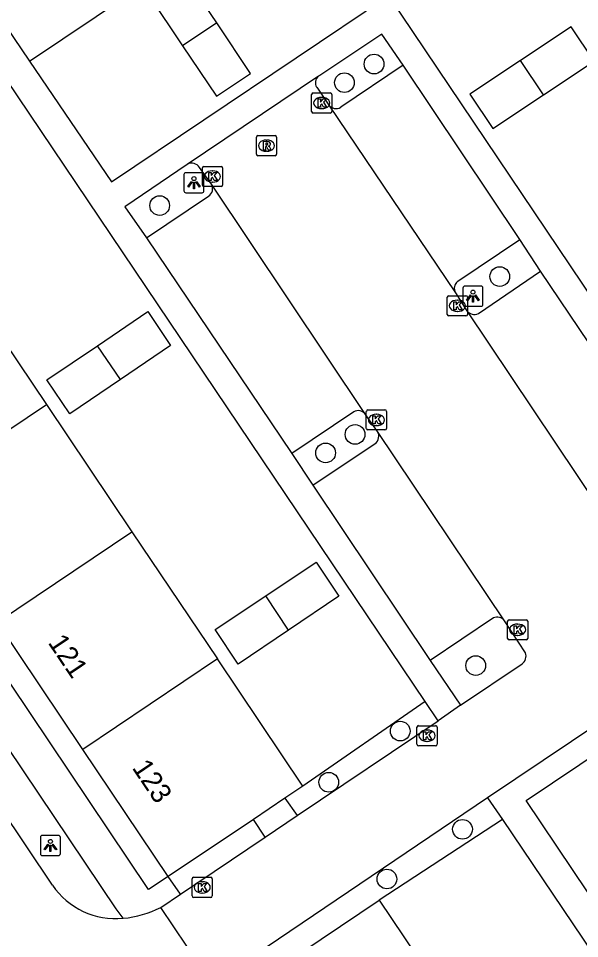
# Model space of a CAD drawing. Extents: x 158797 to 159887, y 384318 to 385255.
# Drawn here: x 159165.46 to 159193.34, y 384630.65 to 384676.36 of the extents above; entities that cross this region are included whole.
import ezdxf

# ---------------------------------------------------------------- set-up
doc = ezdxf.new("R2010")
doc.units = 0
for name, color, linetype in [('IMGEO_Boom', 7, 'Continuous'), ('IMGEO_Groenvoorziening', 7, 'Continuous'), ('IMGEO_Kolk', 7, 'Continuous'), ('IMGEO_Lichtpunt', 7, 'Continuous'), ('IMGEO_Pand', 7, 'Continuous'), ('IMGEO_Pand_nummerreeks', 7, 'Continuous'), ('IMGEO_Parkeervlak_open', 7, 'Continuous'), ('IMGEO_Rijbaan_lokaal_open', 7, 'Continuous'), ('IMGEO_Rioolput', 7, 'Continuous'), ('IMGEO_Voetpad_open', 7, 'Continuous')]:
    doc.layers.add(name, color=color, linetype=linetype)

msp = doc.modelspace()

# ---------------------------------------------------------------- linework, layer by layer
at = {"layer": 'IMGEO_Boom'}
for centre in [(159183.128, 384674.095), (159181.655, 384673.17), (159172.479, 384667.067), (159189.372, 384663.541), (159182.184, 384655.695), (159180.721, 384654.78), (159188.177, 384644.216), (159184.428, 384640.96), (159180.88, 384638.419), (159187.521, 384636.083), (159183.765, 384633.614)]:
    msp.add_circle(centre, 0.489, dxfattribs=at)
at = {"layer": 'IMGEO_Groenvoorziening'}
for points in [[(159185.666, 384642.429), (159179.596, 384638.227)], [(159189.5, 384636.563), (159183.38, 384632.567)]]:
    msp.add_lwpolyline(points, dxfattribs=at)
at = {"layer": 'IMGEO_Kolk'}
for p, q in [((159180.027, 384671.733), (159180.027, 384672.585)), ((159180.102, 384672.659), (159180.954, 384672.659)), ((159180.515, 384672.439), (159180.54, 384672.439)), ((159181.028, 384672.585), (159181.028, 384671.733)), ((159180.538, 384671.879), (159180.513, 384671.879)), ((159180.954, 384671.659), (159180.102, 384671.659)), ((159174.599, 384668.085), (159174.599, 384668.937)), ((159174.674, 384669.011), (159175.526, 384669.011)), ((159175.087, 384668.791), (159175.112, 384668.791)), ((159175.6, 384668.937), (159175.6, 384668.085)), ((159175.11, 384668.231), (159175.085, 384668.231)), ((159175.526, 384668.011), (159174.674, 384668.011)), ((159186.767, 384661.661), (159186.767, 384662.513)), ((159186.842, 384662.587), (159187.694, 384662.587)), ((159187.255, 384662.367), (159187.28, 384662.367)), ((159187.768, 384662.513), (159187.768, 384661.661)), ((159187.278, 384661.807), (159187.253, 384661.807)), ((159187.694, 384661.587), (159186.842, 384661.587)), ((159182.744, 384655.992), (159182.744, 384656.844)), ((159182.819, 384656.918), (159183.671, 384656.918)), ((159183.745, 384656.844), (159183.745, 384655.992)), ((159183.232, 384656.698), (159183.257, 384656.698)), ((159183.671, 384655.918), (159182.819, 384655.918)), ((159183.255, 384656.138), (159183.23, 384656.138)), ((159189.76, 384645.569), (159189.76, 384646.421)), ((159189.835, 384646.495), (159190.687, 384646.495)), ((159190.248, 384646.275), (159190.273, 384646.275)), ((159190.761, 384646.421), (159190.761, 384645.569)), ((159190.687, 384645.495), (159189.835, 384645.495)), ((159190.271, 384645.715), (159190.246, 384645.715)), ((159185.334, 384641.231), (159186.186, 384641.231)), ((159185.259, 384640.305), (159185.259, 384641.157)), ((159185.747, 384641.011), (159185.772, 384641.011)), ((159186.26, 384641.157), (159186.26, 384640.305)), ((159185.77, 384640.451), (159185.745, 384640.451)), ((159186.186, 384640.231), (159185.334, 384640.231)), ((159174.091, 384632.772), (159174.091, 384633.624)), ((159174.166, 384633.698), (159175.018, 384633.698)), ((159174.579, 384633.478), (159174.604, 384633.478)), ((159175.092, 384633.624), (159175.092, 384632.772)), ((159175.018, 384632.698), (159174.166, 384632.698)), ((159174.602, 384632.918), (159174.577, 384632.918))]:
    msp.add_line(p, q, dxfattribs=at)
for points in [[(159180.027, 384671.733), (159180.027, 384672.585)], [(159180.102, 384672.659), (159180.954, 384672.659)], [(159180.348, 384672.359), (159180.471, 384672.359), (159180.471, 384672.208), (159180.601, 384672.359), (159180.765, 384672.359), (159180.619, 384672.208), (159180.772, 384671.959), (159180.62, 384671.959), (159180.535, 384672.123), (159180.471, 384672.056), (159180.471, 384671.959), (159180.348, 384671.959), (159180.348, 384672.359)], [(159181.028, 384672.585), (159181.028, 384671.733)], [(159180.954, 384671.659), (159180.102, 384671.659)], [(159174.599, 384668.085), (159174.599, 384668.937)], [(159174.674, 384669.011), (159175.526, 384669.011)], [(159174.92, 384668.711), (159175.043, 384668.711), (159175.043, 384668.56), (159175.173, 384668.711), (159175.337, 384668.711), (159175.191, 384668.56), (159175.344, 384668.311), (159175.192, 384668.311), (159175.107, 384668.475), (159175.043, 384668.408), (159175.043, 384668.311), (159174.92, 384668.311), (159174.92, 384668.711)], [(159175.6, 384668.937), (159175.6, 384668.085)], [(159175.526, 384668.011), (159174.674, 384668.011)], [(159186.767, 384661.661), (159186.767, 384662.513)], [(159186.842, 384662.587), (159187.694, 384662.587)], [(159187.088, 384662.287), (159187.211, 384662.287), (159187.211, 384662.136), (159187.341, 384662.287), (159187.505, 384662.287), (159187.359, 384662.136), (159187.512, 384661.887), (159187.36, 384661.887), (159187.275, 384662.051), (159187.211, 384661.984), (159187.211, 384661.887), (159187.088, 384661.887), (159187.088, 384662.287)], [(159187.768, 384662.513), (159187.768, 384661.661)], [(159187.694, 384661.587), (159186.842, 384661.587)], [(159182.744, 384655.992), (159182.744, 384656.844)], [(159182.819, 384656.918), (159183.671, 384656.918)], [(159183.745, 384656.844), (159183.745, 384655.992)], [(159183.065, 384656.618), (159183.188, 384656.618), (159183.188, 384656.467), (159183.318, 384656.618), (159183.482, 384656.618), (159183.336, 384656.467), (159183.489, 384656.218), (159183.337, 384656.218), (159183.252, 384656.382), (159183.188, 384656.315), (159183.188, 384656.218), (159183.065, 384656.218), (159183.065, 384656.618)], [(159183.671, 384655.918), (159182.819, 384655.918)], [(159189.76, 384645.569), (159189.76, 384646.421)], [(159189.835, 384646.495), (159190.687, 384646.495)], [(159190.761, 384646.421), (159190.761, 384645.569)], [(159190.081, 384646.195), (159190.204, 384646.195), (159190.204, 384646.044), (159190.334, 384646.195), (159190.498, 384646.195), (159190.352, 384646.044), (159190.505, 384645.795), (159190.353, 384645.795), (159190.268, 384645.959), (159190.204, 384645.892), (159190.204, 384645.795), (159190.081, 384645.795), (159190.081, 384646.195)], [(159190.687, 384645.495), (159189.835, 384645.495)], [(159185.334, 384641.231), (159186.186, 384641.231)], [(159185.259, 384640.305), (159185.259, 384641.157)], [(159185.58, 384640.931), (159185.703, 384640.931), (159185.703, 384640.78), (159185.833, 384640.931), (159185.997, 384640.931), (159185.851, 384640.78), (159186.004, 384640.531), (159185.852, 384640.531), (159185.767, 384640.695), (159185.703, 384640.628), (159185.703, 384640.531), (159185.58, 384640.531), (159185.58, 384640.931)], [(159186.26, 384641.157), (159186.26, 384640.305)], [(159186.186, 384640.231), (159185.334, 384640.231)], [(159174.091, 384632.772), (159174.091, 384633.624)], [(159174.166, 384633.698), (159175.018, 384633.698)], [(159175.092, 384633.624), (159175.092, 384632.772)], [(159174.412, 384633.398), (159174.535, 384633.398), (159174.535, 384633.247), (159174.665, 384633.398), (159174.829, 384633.398), (159174.683, 384633.247), (159174.836, 384632.998), (159174.684, 384632.998), (159174.599, 384633.162), (159174.535, 384633.095), (159174.535, 384632.998), (159174.412, 384632.998), (159174.412, 384633.398)], [(159175.018, 384632.698), (159174.166, 384632.698)]]:
    msp.add_lwpolyline(points, dxfattribs=at)
for centre, start, end in [((159180.104, 384672.583), 91.552, 178.448), ((159180.104, 384672.583), 91.552, 178.448), ((159180.952, 384672.583), 1.552, 88.448), ((159180.952, 384672.583), 1.552, 88.448), ((159180.104, 384671.735), 181.552, 268.448), ((159180.104, 384671.735), 181.552, 268.448), ((159180.952, 384671.735), 271.552, 358.448), ((159180.952, 384671.735), 271.552, 358.448), ((159174.676, 384668.935), 91.552, 178.448), ((159174.676, 384668.935), 91.552, 178.448), ((159175.524, 384668.935), 1.552, 88.448), ((159175.524, 384668.935), 1.552, 88.448), ((159174.676, 384668.087), 181.552, 268.448), ((159174.676, 384668.087), 181.552, 268.448), ((159175.524, 384668.087), 271.552, 358.448), ((159175.524, 384668.087), 271.552, 358.448), ((159186.844, 384662.511), 91.552, 178.448), ((159186.844, 384662.511), 91.552, 178.448), ((159187.692, 384662.511), 1.552, 88.448), ((159187.692, 384662.511), 1.552, 88.448), ((159186.844, 384661.663), 181.552, 268.448), ((159186.844, 384661.663), 181.552, 268.448), ((159187.692, 384661.663), 271.552, 358.448), ((159187.692, 384661.663), 271.552, 358.448), ((159182.821, 384656.842), 91.552, 178.448), ((159182.821, 384656.842), 91.552, 178.448), ((159183.669, 384656.842), 1.552, 88.448), ((159183.669, 384656.842), 1.552, 88.448), ((159182.821, 384655.994), 181.552, 268.448), ((159182.821, 384655.994), 181.552, 268.448), ((159183.669, 384655.994), 271.552, 358.448), ((159183.669, 384655.994), 271.552, 358.448), ((159189.837, 384646.419), 91.552, 178.448), ((159189.837, 384646.419), 91.552, 178.448), ((159190.685, 384646.419), 1.552, 88.448), ((159190.685, 384646.419), 1.552, 88.448), ((159189.837, 384645.571), 181.552, 268.448), ((159189.837, 384645.571), 181.552, 268.448), ((159190.685, 384645.571), 271.552, 358.448), ((159190.685, 384645.571), 271.552, 358.448), ((159185.336, 384641.155), 91.552, 178.448), ((159185.336, 384641.155), 91.552, 178.448), ((159186.184, 384641.155), 1.552, 88.448), ((159186.184, 384641.155), 1.552, 88.448), ((159185.336, 384640.307), 181.552, 268.448), ((159185.336, 384640.307), 181.552, 268.448), ((159186.184, 384640.307), 271.552, 358.448), ((159186.184, 384640.307), 271.552, 358.448), ((159174.168, 384633.622), 91.552, 178.448), ((159174.168, 384633.622), 91.552, 178.448), ((159175.016, 384633.622), 1.552, 88.448), ((159175.016, 384633.622), 1.552, 88.448), ((159174.168, 384632.774), 181.552, 268.448), ((159174.168, 384632.774), 181.552, 268.448), ((159175.016, 384632.774), 271.552, 358.448), ((159175.016, 384632.774), 271.552, 358.448)]:
    msp.add_arc(centre, 0.0765, start, end, dxfattribs=at)
for centre, major_axis, ratio, start_param, end_param in [((159180.514, 384672.159), (-0.387, 0.002), 0.722429, 4.712389, 7.853982), ((159180.539, 384672.159), (-0.39, 0.002), 0.717154, 1.570796, 4.712389), ((159175.086, 384668.511), (-0.387, 0.002), 0.722429, 4.712389, 7.853982), ((159175.111, 384668.511), (-0.39, 0.002), 0.717154, 1.570796, 4.712389), ((159187.254, 384662.087), (-0.387, 0.002), 0.722429, 4.712389, 7.853982), ((159187.279, 384662.087), (-0.39, 0.002), 0.717154, 1.570796, 4.712389), ((159183.231, 384656.418), (-0.387, 0.002), 0.722429, 4.712389, 7.853982), ((159183.256, 384656.418), (-0.39, 0.002), 0.717154, 1.570796, 4.712389), ((159190.247, 384645.995), (-0.387, 0.002), 0.722429, 4.712389, 7.853982), ((159190.272, 384645.995), (-0.39, 0.002), 0.717154, 1.570796, 4.712389), ((159185.746, 384640.731), (-0.387, 0.002), 0.722429, 4.712389, 7.853982), ((159185.771, 384640.731), (-0.39, 0.002), 0.717154, 1.570796, 4.712389), ((159174.578, 384633.198), (-0.387, 0.002), 0.722429, 4.712389, 7.853982), ((159174.603, 384633.198), (-0.39, 0.002), 0.717154, 1.570796, 4.712389)]:
    msp.add_ellipse(centre, major_axis=major_axis, ratio=ratio, start_param=start_param, end_param=end_param, dxfattribs=at)
at = {"layer": 'IMGEO_Lichtpunt'}
for p, q in [((159174.585, 384668.699), (159173.777, 384668.699)), ((159174.585, 384668.699), (159173.777, 384668.699)), ((159173.683, 384668.604), (159173.683, 384667.797)), ((159173.683, 384668.604), (159173.683, 384667.797)), ((159174.679, 384667.797), (159174.679, 384668.604)), ((159174.679, 384667.797), (159174.679, 384668.604)), ((159173.777, 384667.703), (159174.585, 384667.703)), ((159173.777, 384667.703), (159174.585, 384667.703)), ((159187.541, 384662.967), (159187.541, 384662.16)), ((159187.541, 384662.967), (159187.541, 384662.16)), ((159188.443, 384663.062), (159187.635, 384663.062)), ((159188.443, 384663.062), (159187.635, 384663.062)), ((159188.537, 384662.16), (159188.537, 384662.967)), ((159188.537, 384662.16), (159188.537, 384662.967)), ((159187.635, 384662.066), (159188.443, 384662.066)), ((159187.635, 384662.066), (159188.443, 384662.066)), ((159167.454, 384635.778), (159166.646, 384635.778)), ((159167.454, 384635.778), (159166.646, 384635.778)), ((159166.552, 384635.683), (159166.552, 384634.876)), ((159166.552, 384635.683), (159166.552, 384634.876)), ((159167.548, 384634.876), (159167.548, 384635.683)), ((159167.548, 384634.876), (159167.548, 384635.683)), ((159166.646, 384634.782), (159167.454, 384634.782)), ((159166.646, 384634.782), (159167.454, 384634.782))]:
    msp.add_line(p, q, dxfattribs=at)
for points in [[(159174.057, 384668.268), (159174.096, 384668.24), (159173.908, 384667.978), (159173.87, 384668.005), (159174.057, 384668.268)], [(159174.159, 384668.22), (159174.206, 384668.22), (159174.206, 384667.898), (159174.159, 384667.898), (159174.159, 384668.22)], [(159174.269, 384668.24), (159174.307, 384668.267), (159174.494, 384668.005), (159174.455, 384667.977), (159174.269, 384668.24)], [(159187.915, 384662.631), (159187.954, 384662.603), (159187.766, 384662.341), (159187.728, 384662.368), (159187.915, 384662.631)], [(159188.017, 384662.583), (159188.064, 384662.583), (159188.064, 384662.261), (159188.017, 384662.261), (159188.017, 384662.583)], [(159188.127, 384662.603), (159188.165, 384662.63), (159188.352, 384662.368), (159188.313, 384662.34), (159188.127, 384662.603)], [(159166.926, 384635.347), (159166.965, 384635.319), (159166.777, 384635.057), (159166.739, 384635.084), (159166.926, 384635.347)], [(159167.028, 384635.299), (159167.075, 384635.299), (159167.075, 384634.977), (159167.028, 384634.977), (159167.028, 384635.299)], [(159167.138, 384635.319), (159167.176, 384635.346), (159167.363, 384635.084), (159167.324, 384635.056), (159167.138, 384635.319)]]:
    msp.add_lwpolyline(points, dxfattribs=at)
for centre in [(159174.182, 384668.402), (159188.04, 384662.765), (159167.051, 384635.481)]:
    msp.add_circle(centre, 0.0994, dxfattribs=at)
for centre, start, end in [((159173.777, 384668.604), 90, 180), ((159173.777, 384668.604), 90, 180), ((159174.585, 384668.604), 0, 90), ((159174.585, 384668.604), 0, 90), ((159173.777, 384667.797), 180, 270), ((159173.777, 384667.797), 180, 270), ((159174.585, 384667.797), 270, 0), ((159174.585, 384667.797), 270, 360), ((159187.635, 384662.967), 90, 180), ((159187.635, 384662.967), 90, 180), ((159188.443, 384662.967), 0, 90), ((159188.443, 384662.967), 0, 90), ((159187.635, 384662.16), 180, 270), ((159187.635, 384662.16), 180, 270), ((159188.443, 384662.16), 270, 0), ((159188.443, 384662.16), 270, 360), ((159166.646, 384635.683), 90, 180), ((159166.646, 384635.683), 90, 180), ((159167.454, 384635.683), 0, 90), ((159167.454, 384635.683), 0, 90), ((159166.646, 384634.876), 180, 270), ((159166.646, 384634.876), 180, 270), ((159167.454, 384634.876), 270, 0), ((159167.454, 384634.876), 270, 360)]:
    msp.add_arc(centre, 0.0946, start, end, dxfattribs=at)
at = {"layer": 'IMGEO_Pand'}
for points in [[(159168.046, 384685.528), (159161.396, 384681.061), (159166.005, 384674.237)], [(159166.005, 384674.237), (159172.635, 384678.697)], [(159175.311, 384676.139), (159173.629, 384678.648), (159171.935, 384677.512), (159173.617, 384675.003)], [(159175.311, 384676.139), (159173.617, 384675.003)], [(159173.617, 384675.003), (159175.3, 384672.493), (159176.993, 384673.63), (159175.311, 384676.139)], [(159191.541, 384672.569), (159194.058, 384674.245), (159192.927, 384675.943), (159190.41, 384674.267)], [(159190.41, 384674.267), (159187.893, 384672.591), (159189.03, 384670.898), (159191.541, 384672.569)], [(159191.541, 384672.569), (159190.41, 384674.267)], [(159162.607, 384663.5), (159166.854, 384657.182)], [(159169.384, 384660.105), (159171.887, 384661.802), (159173.015, 384660.108), (159170.526, 384658.42)], [(159170.526, 384658.42), (159168.023, 384656.723), (159166.88, 384658.408), (159169.384, 384660.105)], [(159170.526, 384658.42), (159169.384, 384660.105)], [(159160.169, 384652.691), (159166.854, 384657.182)], [(159166.854, 384657.182), (159171.101, 384650.864)], [(159164.414, 384646.371), (159171.101, 384650.864)], [(159171.101, 384650.864), (159175.348, 384644.546)], [(159177.745, 384647.681), (159180.258, 384649.351), (159181.378, 384647.665), (159178.877, 384645.976)], [(159178.877, 384645.976), (159176.376, 384644.287), (159175.231, 384646.011), (159177.745, 384647.681)], [(159178.877, 384645.976), (159177.745, 384647.681)], [(159168.66, 384640.052), (159164.414, 384646.371)], [(159175.348, 384644.546), (159168.66, 384640.052)], [(159179.596, 384638.227), (159175.348, 384644.546)], [(159195.293, 384630.658), (159190.691, 384637.509), (159197.331, 384641.969)], [(159172.905, 384633.733), (159168.66, 384640.052)], [(159179.596, 384638.227), (159178.703, 384637.627)], [(159178.703, 384637.627), (159177.139, 384636.577)], [(159177.139, 384636.577), (159172.905, 384633.733)], [(159176.706, 384628.077), (159183.38, 384632.567)], [(159183.38, 384632.567), (159187.63, 384626.246)]]:
    msp.add_lwpolyline(points, dxfattribs=at)
at = {"layer": 'IMGEO_Parkeervlak_open'}
for points in [[(159184.572, 384674.044), (159181.47, 384671.947)], [(159171.817, 384665.462), (159174.9, 384667.527)], [(159187.29, 384663.308), (159190.373, 384665.384)], [(159188.311, 384661.705), (159191.394, 384663.8)], [(159182.119, 384656.825), (159179.041, 384654.743)], [(159180.087, 384653.183), (159183.185, 384655.243)], [(159189.054, 384646.585), (159185.923, 384644.473)]]:
    msp.add_lwpolyline(points, dxfattribs=at)
for centre, radius, start, end in [((159181.237, 384672.333), 0.451, 217.3921, 301.1462), ((159174.673, 384667.902), 0.438, 301.1325, 31.2874), ((159187.572, 384662.948), 0.457, 128.1302, 208.1025), ((159188.106, 384662.131), 0.472, 217.4895, 295.7433), ((159182.336, 384656.428), 0.452, 35.2067, 118.6613), ((159182.904, 384655.607), 0.46, 307.6096, 31.5974), ((159189.242, 384646.168), 0.457, 37.0923, 114.2499)]:
    msp.add_arc(centre, radius, start, end, dxfattribs=at)
at = {"layer": 'IMGEO_Rijbaan_lokaal_open'}
for points in [[(159180.372, 384673.489), (159173.849, 384669.112)], [(159180.277, 384672.944), (159180.879, 384672.059)], [(159180.879, 384672.059), (159187.169, 384662.733)], [(159175.048, 384668.13), (159174.46, 384668.956)], [(159182.705, 384656.689), (159175.048, 384668.13)], [(159187.169, 384662.733), (159187.731, 384661.843)], [(159187.731, 384661.843), (159195.402, 384650.396)], [(159167.157, 384633.31), (159150.227, 384658.552)], [(159183.296, 384655.848), (159182.705, 384656.689)], [(159216.618, 384656.317), (159188.769, 384637.646)], [(159189.606, 384646.444), (159183.296, 384655.848)], [(159190.652, 384644.847), (159189.606, 384646.444)], [(159187.415, 384642.245), (159190.482, 384644.295)], [(159187.415, 384642.245), (159186.31, 384641.472)], [(159179.31, 384636.764), (159186.31, 384641.472)], [(159188.769, 384637.646), (159176.084, 384629.066)], [(159177.722, 384635.697), (159179.31, 384636.764)], [(159173.51, 384632.864), (159177.722, 384635.697)], [(159172.532, 384632.201), (159173.51, 384632.864)], [(159175.123, 384628.356), (159172.532, 384632.201)]]:
    msp.add_lwpolyline(points, dxfattribs=at)
for centre, radius, start, end in [((159180.63, 384673.163), 0.416, 128.4179, 211.8061), ((159174.072, 384668.712), 0.458, 32.1599, 119.1946), ((159190.195, 384644.686), 0.485, 306.3202, 19.4451), ((159170.291, 384635.433), 3.785, 214.1122, 275.6305), ((159170.171, 384636.918), 5.275, 275.3419, 296.5894)]:
    msp.add_arc(centre, radius, start, end, dxfattribs=at)
at = {"layer": 'IMGEO_Rioolput'}
for p, q in [((159177.359, 384670.54), (159178.211, 384670.54)), ((159177.284, 384669.614), (159177.284, 384670.466)), ((159177.772, 384670.32), (159177.797, 384670.32)), ((159178.285, 384670.466), (159178.285, 384669.614)), ((159177.795, 384669.76), (159177.77, 384669.76)), ((159178.211, 384669.54), (159177.359, 384669.54))]:
    msp.add_line(p, q, dxfattribs=at)
for points in [[(159177.359, 384670.54), (159178.211, 384670.54)], [(159177.284, 384669.614), (159177.284, 384670.466)], [(159177.873, 384670.238), (159177.621, 384670.24), (159177.621, 384669.84)], [(159177.799, 384670.159), (159177.745, 384670.159), (159177.745, 384670.078)], [(159177.745, 384670.078), (159177.797, 384670.078)], [(159178.285, 384670.466), (159178.285, 384669.614)], [(159177.621, 384669.84), (159177.745, 384669.84), (159177.745, 384670.002), (159177.756, 384670.002)], [(159177.803, 384669.973), (159177.874, 384669.84), (159178.014, 384669.84), (159177.949, 384669.966)], [(159178.211, 384669.54), (159177.359, 384669.54)]]:
    msp.add_lwpolyline(points, dxfattribs=at)
for centre, radius, start, end in [((159177.361, 384670.464), 0.0765, 91.552, 178.448), ((159177.361, 384670.464), 0.0765, 91.552, 178.448), ((159178.209, 384670.464), 0.0765, 1.552, 88.448), ((159178.209, 384670.464), 0.0765, 1.552, 88.448), ((159177.781, 384670.267), 0.19, 274.7715, 282.9687), ((159177.805, 384670.063), 0.0964, 77.0061, 93.1865), ((159177.819, 384670.12), 0.0378, 276.6634, 79.6772), ((159177.872, 384670.128), 0.109, 350.3612, 89.416), ((159177.87, 384670.128), 0.112, 277.5842, 350.9817), ((159177.361, 384669.616), 0.0765, 181.552, 268.448), ((159177.361, 384669.616), 0.0765, 181.552, 268.448), ((159177.755, 384669.949), 0.0533, 26.0293, 88.6989), ((159177.854, 384669.913), 0.108, 29.5134, 73.7905), ((159178.209, 384669.616), 0.0765, 271.552, 358.448), ((159178.209, 384669.616), 0.0765, 271.552, 358.448)]:
    msp.add_arc(centre, radius, start, end, dxfattribs=at)
for centre, major_axis, ratio, start_param, end_param in [((159177.771, 384670.04), (-0.387, 0.002), 0.722429, 4.712389, 7.853982), ((159177.796, 384670.04), (-0.39, 0.002), 0.717154, 1.570796, 4.712389)]:
    msp.add_ellipse(centre, major_axis=major_axis, ratio=ratio, start_param=start_param, end_param=end_param, dxfattribs=at)
at = {"layer": 'IMGEO_Voetpad_open'}
for points in [[(159185.666, 384642.429), (159160.216, 384680.233)], [(159166.005, 384674.237), (159170.09, 384668.243), (159183.846, 384677.493), (159200.696, 384652.438)], [(159184.572, 384674.044), (159183.515, 384675.584), (159180.426, 384673.525), (159180.372, 384673.489)], [(159190.373, 384665.384), (159184.572, 384674.044)], [(159172.905, 384633.733), (159171.93, 384633.091), (159146.474, 384671.034), (159147.433, 384671.648)], [(159173.849, 384669.112), (159170.75, 384666.999), (159171.817, 384665.462)], [(159171.817, 384665.462), (159179.041, 384654.743)], [(159191.394, 384663.8), (159190.373, 384665.384)], [(159198.595, 384653.134), (159191.394, 384663.8)], [(159170.662, 384631.666), (159170.315, 384632.138), (159151.826, 384659.643)], [(159179.041, 384654.743), (159180.087, 384653.183)], [(159180.087, 384653.183), (159185.923, 384644.473)], [(159185.923, 384644.473), (159187.415, 384642.245)], [(159186.31, 384641.472), (159185.666, 384642.429)], [(159178.703, 384637.627), (159179.31, 384636.764)], [(159188.769, 384637.646), (159189.5, 384636.563)], [(159177.722, 384635.697), (159177.139, 384636.577)], [(159189.5, 384636.563), (159214.996, 384598.764)], [(159173.51, 384632.864), (159172.905, 384633.733)]]:
    msp.add_lwpolyline(points, dxfattribs=at)

# ---------------------------------------------------------------- texts
at = {"layer": 'IMGEO_Pand_nummerreeks'}
for s, p in [('121', (159166.903, 384645.356)), ('123', (159171.079, 384639.14))]:
    msp.add_text(s, height=1, rotation=303.896, dxfattribs=at).set_placement(p)

doc.saveas('drawing.dxf')
